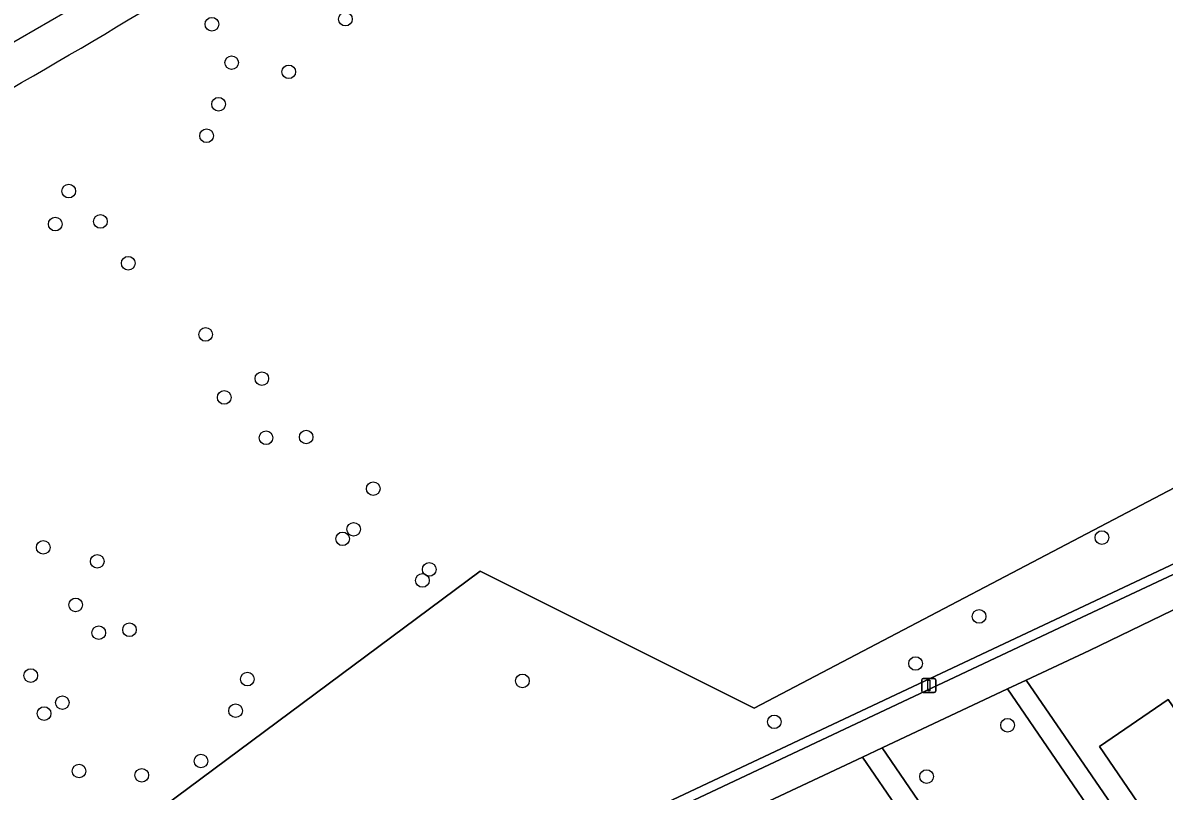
# Model space of a CAD drawing. Extents: x 155275 to 156265, y 382654 to 383635.
# Drawn here: x 155548.9 to 155630.7, y 383499.8 to 383554.9 of the extents above; entities that cross this region are included whole.
import ezdxf

# ---------------------------------------------------------------- set-up
doc = ezdxf.new("R2010")
doc.units = 0
for name, color, linetype in [('IMGEO_Boom', 7, 'Continuous'), ('IMGEO_Erf', 7, 'Continuous'), ('IMGEO_Gemengd_bos', 7, 'Continuous'), ('IMGEO_Groenvoorziening', 7, 'Continuous'), ('IMGEO_Haag', 7, 'Continuous'), ('IMGEO_Lichtmast', 7, 'Continuous'), ('IMGEO_Oever', 7, 'Continuous'), ('IMGEO_Pand', 7, 'Continuous'), ('IMGEO_Sloot', 7, 'Continuous'), ('IMGEO_Voetpad_open', 7, 'Continuous')]:
    doc.layers.add(name, color=color, linetype=linetype)

msp = doc.modelspace()

# ---------------------------------------------------------------- linework, layer by layer
at = {"layer": 'IMGEO_Boom'}
for centre in [(155562.418, 383554.829), (155571.993, 383555.193), (155563.835, 383552.069), (155567.929, 383551.411), (155562.897, 383549.089), (155562.034, 383546.829), (155552.156, 383542.857), (155551.18, 383540.492), (155554.426, 383540.682), (155556.42, 383537.687), (155561.969, 383532.577), (155566, 383529.407), (155563.304, 383528.058), (155566.3, 383525.168), (155569.178, 383525.22), (155573.988, 383521.516), (155571.794, 383517.919), (155572.584, 383518.602), (155626.244, 383518.008), (155550.323, 383517.306), (155554.198, 383516.305), (155578.002, 383515.726), (155577.513, 383514.935), (155552.648, 383513.177), (155617.434, 383512.355), (155556.508, 383511.398), (155554.305, 383511.188), (155612.882, 383508.978), (155549.43, 383508.109), (155564.962, 383507.86), (155584.691, 383507.73), (155551.693, 383506.169), (155564.113, 383505.594), (155550.386, 383505.387), (155602.751, 383504.794), (155619.478, 383504.551), (155561.635, 383501.982), (155552.889, 383501.267), (155557.389, 383500.959), (155613.67, 383500.869)]:
    msp.add_circle(centre, 0.489, dxfattribs=at)
at = {"layer": 'IMGEO_Erf'}
for points in [[(155669.511, 383531.265), (155662.998, 383528.117), (155651.344, 383522.484), (155625.35, 383509.92), (155620.82, 383507.791), (155632.745, 383490.406), (155650.584, 383464.265), (155659.914, 383450.639), (155660.611, 383449.64), (155680.932, 383463.557)], [(155629.646, 383428.454), (155650.171, 383442.283), (155649.085, 383443.962), (155623.222, 383481.606), (155609.065, 383502.265), (155572.379, 383485.019)]]:
    msp.add_lwpolyline(points, dxfattribs=at)
msp.add_lwpolyline([(155646.006, 383503.043), (155642.704, 383500.785), (155634.632, 383495.264), (155633.749, 383496.56), (155631.516, 383495.04), (155626.066, 383503.027), (155631.005, 383506.398), (155632.555, 383504.126), (155634.229, 383501.673), (155639.184, 383505.064), (155637.507, 383507.516), (155641.213, 383510.05)], close=True, dxfattribs=at)
at = {"layer": 'IMGEO_Gemengd_bos'}
msp.add_lwpolyline([(155484.609, 383511.532), (155485.195, 383510.072), (155489.838, 383500.666), (155494.982, 383490.932), (155499.867, 383482.599), (155500.78, 383480.822), (155501.004, 383480.272), (155516.888, 383484.949), (155530.014, 383460.086), (155542.654, 383466.759), (155544.803, 383480.889), (155558.929, 383498.705), (155581.653, 383515.6), (155601.307, 383505.77), (155664.567, 383538.945), (155663.444, 383531.201), (155668.076, 383533.381)], dxfattribs=at)
msp.add_arc((155300.259, 383981.576), 497.463, 298.8352, 306.10356, dxfattribs=at)
at = {"layer": 'IMGEO_Groenvoorziening'}
for points in [[(155570.922, 383487.662), (155663.444, 383531.201), (155664.567, 383538.945), (155601.307, 383505.77), (155581.653, 383515.6), (155558.929, 383498.705), (155544.803, 383480.889), (155542.654, 383466.759), (155530.014, 383460.086), (155516.888, 383484.949), (155501.004, 383480.272), (155501.459, 383479.152), (155503.317, 383472.175), (155503.492, 383470.735)], [(155668.076, 383533.381), (155663.444, 383531.201), (155570.922, 383487.662)], [(155571.218, 383487.039), (155624.431, 383512.104), (155663.321, 383530.35), (155667.529, 383532.324)]]:
    msp.add_lwpolyline(points, dxfattribs=at)
msp.add_lwpolyline([(155619.476, 383507.159), (155610.477, 383502.929), (155624.462, 383482.458), (155628.684, 383476.278), (155636.814, 383481.832)], close=True, dxfattribs=at)
msp.add_arc((155338.803, 383921.512), 419.519, 296.8978, 304.02069, dxfattribs=at)
at = {"layer": 'IMGEO_Haag'}
for points in [[(155668.076, 383533.381), (155663.444, 383531.201), (155570.922, 383487.662)], [(155571.218, 383487.039), (155624.431, 383512.104), (155663.321, 383530.35), (155667.529, 383532.324)]]:
    msp.add_lwpolyline(points, dxfattribs=at)
at = {"layer": 'IMGEO_Lichtmast'}
for p, q in [((155613.336, 383506.999), (155613.336, 383507.799)), ((155613.336, 383507.799), (155613.336, 383506.999)), ((155613.436, 383507.899), (155614.226, 383507.899)), ((155614.226, 383507.899), (155613.436, 383507.899)), ((155614.326, 383507.799), (155614.326, 383506.999)), ((155614.326, 383506.999), (155614.326, 383507.799)), ((155614.226, 383506.899), (155613.436, 383506.899)), ((155613.436, 383506.899), (155614.226, 383506.899))]:
    msp.add_line(p, q, dxfattribs=at)
msp.add_lwpolyline([(155613.756, 383507.774), (155613.906, 383507.774), (155613.906, 383507.024), (155613.756, 383507.024), (155613.756, 383507.774)], dxfattribs=at)
for centre, start, end in [((155613.436, 383507.799), 90, 180), ((155613.436, 383507.799), 90, 180), ((155614.226, 383507.799), 0, 90), ((155614.226, 383507.799), 360, 90), ((155613.436, 383506.999), 180, 270), ((155613.436, 383506.999), 180, 270), ((155614.226, 383506.999), 270, 0), ((155614.226, 383506.999), 270, 0)]:
    msp.add_arc(centre, 0.1, start, end, dxfattribs=at)
at = {"layer": 'IMGEO_Oever'}
for centre, radius, start, end in [((155300.259, 383981.576), 497.463, 298.8352, 306.10356), ((155338.803, 383921.512), 419.519, 296.8978, 304.02069), ((155184.166, 384185.216), 729.064, 296.384804, 302.635069)]:
    msp.add_arc(centre, radius, start, end, dxfattribs=at)
at = {"layer": 'IMGEO_Pand'}
msp.add_lwpolyline([(155641.213, 383510.05), (155637.507, 383507.516), (155639.184, 383505.064), (155634.229, 383501.673), (155632.555, 383504.126), (155631.005, 383506.398), (155626.066, 383503.027), (155631.516, 383495.04), (155633.749, 383496.56), (155634.632, 383495.264), (155642.704, 383500.785), (155646.006, 383503.043)], close=True, dxfattribs=at)
at = {"layer": 'IMGEO_Sloot'}
msp.add_arc((155184.166, 384185.216), 729.064, 296.384804, 302.635069, dxfattribs=at)
at = {"layer": 'IMGEO_Voetpad_open'}
msp.add_lwpolyline([(155667.529, 383532.324), (155663.321, 383530.35), (155624.431, 383512.104), (155571.218, 383487.039), (155572.379, 383485.019), (155609.065, 383502.265), (155610.477, 383502.929), (155619.476, 383507.159), (155620.82, 383507.791), (155625.35, 383509.92), (155651.344, 383522.484)], dxfattribs=at)
msp.add_lwpolyline([(155632.745, 383490.406), (155620.82, 383507.791), (155619.476, 383507.159), (155636.814, 383481.832), (155628.684, 383476.278), (155624.462, 383482.458), (155610.477, 383502.929), (155609.065, 383502.265), (155623.222, 383481.606), (155649.085, 383443.962), (155650.171, 383442.283), (155651.294, 383443.225), (155650.645, 383444.185), (155633.971, 383468.549), (155642.076, 383474.117), (155649.314, 383463.565), (155659.359, 383448.813), (155660.611, 383449.64), (155659.914, 383450.639), (155650.584, 383464.265)], close=True, dxfattribs=at)

doc.saveas('drawing.dxf')
